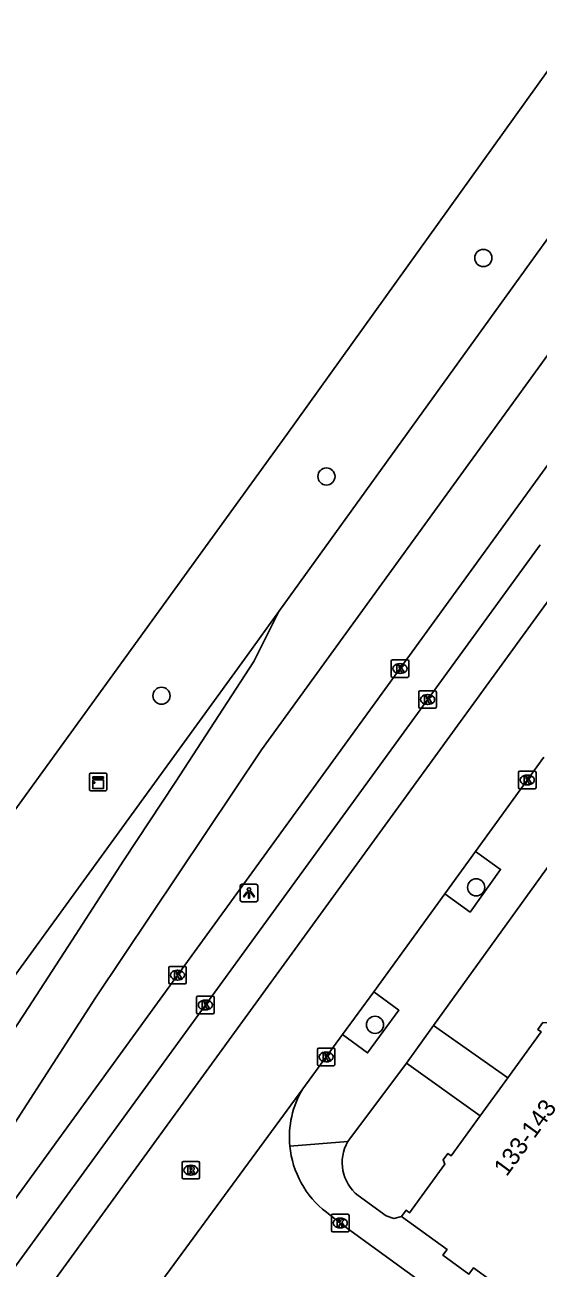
# Model space of a CAD drawing. Extents: x 160107 to 160928, y 382056 to 382918.
# Drawn here: x 160319.1 to 160348.3, y 382452.5 to 382523.3 of the extents above; entities that cross this region are included whole.
import ezdxf

# ---------------------------------------------------------------- set-up
doc = ezdxf.new("R2010")
doc.units = 0
for name, color, linetype in [('IMGEO_Boom', 7, 'Continuous'), ('IMGEO_Kast', 7, 'Continuous'), ('IMGEO_Kolk', 7, 'Continuous'), ('IMGEO_Lichtpunt', 7, 'Continuous'), ('IMGEO_Pand', 7, 'Continuous'), ('IMGEO_Pand_nummerreeks', 7, 'Continuous'), ('IMGEO_Parkeervlak_open', 7, 'Continuous'), ('IMGEO_Rijbaan_lokaal_gesloten', 7, 'Continuous'), ('IMGEO_Rijbaan_lokaal_open', 7, 'Continuous'), ('IMGEO_Rioolput', 7, 'Continuous'), ('IMGEO_Voetpad_open', 7, 'Continuous')]:
    doc.layers.add(name, color=color, linetype=linetype)

msp = doc.modelspace()

# ---------------------------------------------------------------- linework, layer by layer
at = {"layer": 'IMGEO_Boom'}
for centre in [(160345.219, 382510.057), (160336.284, 382497.608), (160326.895, 382485.115), (160344.809, 382474.198), (160339.052, 382466.369)]:
    msp.add_circle(centre, 0.489, dxfattribs=at)
at = {"layer": 'IMGEO_Kast'}
for p, q in [((160322.787, 382479.78), (160322.787, 382480.621)), ((160322.787, 382480.621), (160322.787, 382479.78)), ((160322.862, 382480.705), (160323.703, 382480.705)), ((160323.703, 382480.705), (160322.862, 382480.705)), ((160323.787, 382480.63), (160323.787, 382479.789)), ((160323.787, 382479.789), (160323.787, 382480.63)), ((160323.712, 382479.705), (160322.871, 382479.705)), ((160322.871, 382479.705), (160323.712, 382479.705))]:
    msp.add_line(p, q, dxfattribs=at)
for points in [[(160322.982, 382480.495), (160323.582, 382480.495), (160323.582, 382480.41), (160322.982, 382480.41), (160322.982, 382480.495)], [(160322.982, 382480.32), (160323.582, 382480.32), (160323.582, 382479.831), (160322.982, 382479.831), (160322.982, 382480.32)]]:
    msp.add_lwpolyline(points, dxfattribs=at)
msp.add_circle((160323.066, 382480.169), 0.0377, dxfattribs=at)
for centre, start, end in [((160322.865, 382480.627), 92.4484, 184.28452), ((160322.865, 382480.627), 92.4484, 184.28452), ((160323.709, 382480.627), 2.4484, 94.28452), ((160323.709, 382480.627), 2.4484, 94.28452), ((160322.865, 382479.783), 182.4484, 274.28452), ((160322.865, 382479.783), 182.4484, 274.28452), ((160323.709, 382479.783), 272.4484, 4.28452), ((160323.709, 382479.783), 272.4484, 4.28452)]:
    msp.add_arc(centre, 0.0779, start, end, dxfattribs=at)
at = {"layer": 'IMGEO_Kolk'}
for p, q in [((160340.049, 382487.163), (160340.901, 382487.163)), ((160339.974, 382486.237), (160339.974, 382487.089)), ((160340.462, 382486.943), (160340.487, 382486.943)), ((160340.975, 382487.089), (160340.975, 382486.237)), ((160340.901, 382486.163), (160340.049, 382486.163)), ((160340.485, 382486.383), (160340.46, 382486.383)), ((160341.543, 382484.474), (160341.543, 382485.326)), ((160341.618, 382485.4), (160342.47, 382485.4)), ((160342.031, 382485.18), (160342.056, 382485.18)), ((160342.544, 382485.326), (160342.544, 382484.474)), ((160342.47, 382484.4), (160341.618, 382484.4)), ((160342.054, 382484.62), (160342.029, 382484.62)), ((160347.292, 382480.817), (160348.144, 382480.817)), ((160347.217, 382479.891), (160347.217, 382480.743)), ((160347.705, 382480.597), (160347.73, 382480.597)), ((160348.218, 382480.743), (160348.218, 382479.891)), ((160348.144, 382479.817), (160347.292, 382479.817)), ((160347.728, 382480.037), (160347.703, 382480.037)), ((160327.305, 382468.772), (160327.305, 382469.624)), ((160327.38, 382469.698), (160328.232, 382469.698)), ((160327.793, 382469.478), (160327.818, 382469.478)), ((160328.306, 382469.624), (160328.306, 382468.772)), ((160327.816, 382468.918), (160327.791, 382468.918)), ((160328.232, 382468.698), (160327.38, 382468.698)), ((160328.966, 382467.999), (160329.818, 382467.999)), ((160328.891, 382467.073), (160328.891, 382467.925)), ((160329.379, 382467.779), (160329.404, 382467.779)), ((160329.892, 382467.925), (160329.892, 382467.073)), ((160329.818, 382466.999), (160328.966, 382466.999)), ((160329.402, 382467.219), (160329.377, 382467.219)), ((160335.77, 382464.112), (160335.77, 382464.964)), ((160335.845, 382465.038), (160336.697, 382465.038)), ((160336.258, 382464.818), (160336.283, 382464.818)), ((160336.771, 382464.964), (160336.771, 382464.112)), ((160336.697, 382464.038), (160335.845, 382464.038)), ((160336.281, 382464.258), (160336.256, 382464.258)), ((160336.569, 382454.65), (160336.569, 382455.502)), ((160336.644, 382455.576), (160337.496, 382455.576)), ((160337.057, 382455.356), (160337.082, 382455.356)), ((160337.57, 382455.502), (160337.57, 382454.65)), ((160337.496, 382454.576), (160336.644, 382454.576)), ((160337.08, 382454.796), (160337.055, 382454.796))]:
    msp.add_line(p, q, dxfattribs=at)
for points in [[(160340.049, 382487.163), (160340.901, 382487.163)], [(160339.974, 382486.237), (160339.974, 382487.089)], [(160340.295, 382486.863), (160340.418, 382486.863), (160340.418, 382486.712), (160340.548, 382486.863), (160340.712, 382486.863), (160340.566, 382486.712), (160340.719, 382486.463), (160340.567, 382486.463), (160340.482, 382486.627), (160340.418, 382486.56), (160340.418, 382486.463), (160340.295, 382486.463), (160340.295, 382486.863)], [(160340.975, 382487.089), (160340.975, 382486.237)], [(160340.901, 382486.163), (160340.049, 382486.163)], [(160341.543, 382484.474), (160341.543, 382485.326)], [(160341.618, 382485.4), (160342.47, 382485.4)], [(160341.864, 382485.1), (160341.987, 382485.1), (160341.987, 382484.949), (160342.117, 382485.1), (160342.281, 382485.1), (160342.135, 382484.949), (160342.288, 382484.7), (160342.136, 382484.7), (160342.051, 382484.864), (160341.987, 382484.797), (160341.987, 382484.7), (160341.864, 382484.7), (160341.864, 382485.1)], [(160342.544, 382485.326), (160342.544, 382484.474)], [(160342.47, 382484.4), (160341.618, 382484.4)], [(160347.292, 382480.817), (160348.144, 382480.817)], [(160347.217, 382479.891), (160347.217, 382480.743)], [(160347.538, 382480.517), (160347.661, 382480.517), (160347.661, 382480.366), (160347.791, 382480.517), (160347.955, 382480.517), (160347.809, 382480.366), (160347.962, 382480.117), (160347.81, 382480.117), (160347.725, 382480.281), (160347.661, 382480.214), (160347.661, 382480.117), (160347.538, 382480.117), (160347.538, 382480.517)], [(160348.218, 382480.743), (160348.218, 382479.891)], [(160348.144, 382479.817), (160347.292, 382479.817)], [(160327.305, 382468.772), (160327.305, 382469.624)], [(160327.38, 382469.698), (160328.232, 382469.698)], [(160328.306, 382469.624), (160328.306, 382468.772)], [(160327.626, 382469.398), (160327.749, 382469.398), (160327.749, 382469.247), (160327.879, 382469.398), (160328.043, 382469.398), (160327.897, 382469.247), (160328.05, 382468.998), (160327.898, 382468.998), (160327.813, 382469.162), (160327.749, 382469.095), (160327.749, 382468.998), (160327.626, 382468.998), (160327.626, 382469.398)], [(160328.232, 382468.698), (160327.38, 382468.698)], [(160328.966, 382467.999), (160329.818, 382467.999)], [(160328.891, 382467.073), (160328.891, 382467.925)], [(160329.212, 382467.699), (160329.335, 382467.699), (160329.335, 382467.548), (160329.465, 382467.699), (160329.629, 382467.699), (160329.483, 382467.548), (160329.636, 382467.299), (160329.484, 382467.299), (160329.399, 382467.463), (160329.335, 382467.396), (160329.335, 382467.299), (160329.212, 382467.299), (160329.212, 382467.699)], [(160329.892, 382467.925), (160329.892, 382467.073)], [(160329.818, 382466.999), (160328.966, 382466.999)], [(160335.77, 382464.112), (160335.77, 382464.964)], [(160335.845, 382465.038), (160336.697, 382465.038)], [(160336.091, 382464.738), (160336.214, 382464.738), (160336.214, 382464.587), (160336.344, 382464.738), (160336.508, 382464.738), (160336.362, 382464.587), (160336.515, 382464.338), (160336.363, 382464.338), (160336.278, 382464.502), (160336.214, 382464.435), (160336.214, 382464.338), (160336.091, 382464.338), (160336.091, 382464.738)], [(160336.771, 382464.964), (160336.771, 382464.112)], [(160336.697, 382464.038), (160335.845, 382464.038)], [(160336.569, 382454.65), (160336.569, 382455.502)], [(160336.644, 382455.576), (160337.496, 382455.576)], [(160336.89, 382455.276), (160337.013, 382455.276), (160337.013, 382455.125), (160337.143, 382455.276), (160337.307, 382455.276), (160337.161, 382455.125), (160337.314, 382454.876), (160337.162, 382454.876), (160337.077, 382455.04), (160337.013, 382454.973), (160337.013, 382454.876), (160336.89, 382454.876), (160336.89, 382455.276)], [(160337.57, 382455.502), (160337.57, 382454.65)], [(160337.496, 382454.576), (160336.644, 382454.576)]]:
    msp.add_lwpolyline(points, dxfattribs=at)
for centre, start, end in [((160340.051, 382487.087), 91.55205, 178.44795), ((160340.051, 382487.087), 91.55205, 178.44795), ((160340.899, 382487.087), 1.55205, 88.44795), ((160340.899, 382487.087), 1.55205, 88.44795), ((160340.051, 382486.239), 181.55205, 268.44795), ((160340.051, 382486.239), 181.55205, 268.44795), ((160340.899, 382486.239), 271.55205, 358.44795), ((160340.899, 382486.239), 271.55205, 358.44795), ((160341.62, 382485.324), 91.55205, 178.44795), ((160341.62, 382485.324), 91.55205, 178.44795), ((160342.468, 382485.324), 1.55205, 88.44795), ((160342.468, 382485.324), 1.55205, 88.44795), ((160341.62, 382484.476), 181.55205, 268.44795), ((160341.62, 382484.476), 181.55205, 268.44795), ((160342.468, 382484.476), 271.55205, 358.44795), ((160342.468, 382484.476), 271.55205, 358.44795), ((160347.294, 382480.741), 91.55205, 178.44795), ((160347.294, 382480.741), 91.55205, 178.44795), ((160348.142, 382480.741), 1.55205, 88.44795), ((160348.142, 382480.741), 1.55205, 88.44795), ((160347.294, 382479.893), 181.55205, 268.44795), ((160347.294, 382479.893), 181.55205, 268.44795), ((160348.142, 382479.893), 271.55205, 358.44795), ((160348.142, 382479.893), 271.55205, 358.44795), ((160327.382, 382469.622), 91.55205, 178.44795), ((160327.382, 382469.622), 91.55205, 178.44795), ((160328.23, 382469.622), 1.55205, 88.44795), ((160328.23, 382469.622), 1.55205, 88.44795), ((160327.382, 382468.774), 181.55205, 268.44795), ((160327.382, 382468.774), 181.55205, 268.44795), ((160328.23, 382468.774), 271.55205, 358.44795), ((160328.23, 382468.774), 271.55205, 358.44795), ((160328.968, 382467.923), 91.55205, 178.44795), ((160328.968, 382467.923), 91.55205, 178.44795), ((160329.816, 382467.923), 1.55205, 88.44795), ((160329.816, 382467.923), 1.55205, 88.44795), ((160328.968, 382467.075), 181.55205, 268.44795), ((160328.968, 382467.075), 181.55205, 268.44795), ((160329.816, 382467.075), 271.55205, 358.44795), ((160329.816, 382467.075), 271.55205, 358.44795), ((160335.847, 382464.962), 91.55205, 178.44795), ((160335.847, 382464.962), 91.55205, 178.44795), ((160336.695, 382464.962), 1.55205, 88.44795), ((160336.695, 382464.962), 1.55205, 88.44795), ((160335.847, 382464.114), 181.55205, 268.44795), ((160335.847, 382464.114), 181.55205, 268.44795), ((160336.695, 382464.114), 271.55205, 358.44795), ((160336.695, 382464.114), 271.55205, 358.44795), ((160336.646, 382455.5), 91.55205, 178.44795), ((160336.646, 382455.5), 91.55205, 178.44795), ((160337.494, 382455.5), 1.55205, 88.44795), ((160337.494, 382455.5), 1.55205, 88.44795), ((160336.646, 382454.652), 181.55205, 268.44795), ((160336.646, 382454.652), 181.55205, 268.44795), ((160337.494, 382454.652), 271.55205, 358.44795), ((160337.494, 382454.652), 271.55205, 358.44795)]:
    msp.add_arc(centre, 0.0765, start, end, dxfattribs=at)
for centre, major_axis, ratio, start_param, end_param in [((160340.461, 382486.663), (-0.387, 0.002), 0.722429, 4.712389, 7.853982), ((160340.486, 382486.663), (-0.39, 0.002), 0.717154, 1.570796, 4.712389), ((160342.03, 382484.9), (-0.387, 0.002), 0.722429, 4.712389, 7.853982), ((160342.055, 382484.9), (-0.39, 0.002), 0.717154, 1.570796, 4.712389), ((160347.704, 382480.317), (-0.387, 0.002), 0.722429, 4.712389, 7.853982), ((160347.729, 382480.317), (-0.39, 0.002), 0.717154, 1.570796, 4.712389), ((160327.792, 382469.198), (-0.387, 0.002), 0.722429, 4.712389, 7.853982), ((160327.817, 382469.198), (-0.39, 0.002), 0.717154, 1.570796, 4.712389), ((160329.378, 382467.499), (-0.387, 0.002), 0.722429, 4.712389, 7.853982), ((160329.403, 382467.499), (-0.39, 0.002), 0.717154, 1.570796, 4.712389), ((160336.257, 382464.538), (-0.387, 0.002), 0.722429, 4.712389, 7.853982), ((160336.282, 382464.538), (-0.39, 0.002), 0.717154, 1.570796, 4.712389), ((160337.056, 382455.076), (-0.387, 0.002), 0.722429, 4.712389, 7.853982), ((160337.081, 382455.076), (-0.39, 0.002), 0.717154, 1.570796, 4.712389)]:
    msp.add_ellipse(centre, major_axis=major_axis, ratio=ratio, start_param=start_param, end_param=end_param, dxfattribs=at)
at = {"layer": 'IMGEO_Lichtpunt'}
for p, q in [((160332.28, 382474.378), (160331.472, 382474.378)), ((160332.28, 382474.378), (160331.472, 382474.378)), ((160331.378, 382474.283), (160331.378, 382473.476)), ((160331.378, 382474.283), (160331.378, 382473.476)), ((160332.374, 382473.476), (160332.374, 382474.283)), ((160332.374, 382473.476), (160332.374, 382474.283)), ((160331.472, 382473.382), (160332.28, 382473.382)), ((160331.472, 382473.382), (160332.28, 382473.382))]:
    msp.add_line(p, q, dxfattribs=at)
for points in [[(160331.752, 382473.947), (160331.791, 382473.919), (160331.603, 382473.657), (160331.565, 382473.684), (160331.752, 382473.947)], [(160331.854, 382473.899), (160331.901, 382473.899), (160331.901, 382473.577), (160331.854, 382473.577), (160331.854, 382473.899)], [(160331.964, 382473.919), (160332.002, 382473.946), (160332.189, 382473.684), (160332.15, 382473.656), (160331.964, 382473.919)]]:
    msp.add_lwpolyline(points, dxfattribs=at)
msp.add_circle((160331.877, 382474.081), 0.0994, dxfattribs=at)
for centre, start, end in [((160331.472, 382474.283), 90, 180), ((160331.472, 382474.283), 90, 180), ((160332.28, 382474.283), 0, 90), ((160332.28, 382474.283), 0, 90), ((160331.472, 382473.476), 180, 270), ((160331.472, 382473.476), 180, 270), ((160332.28, 382473.476), 270, 0), ((160332.28, 382473.476), 270, 360)]:
    msp.add_arc(centre, 0.0946, start, end, dxfattribs=at)
at = {"layer": 'IMGEO_Pand'}
for points in [[(160346.611, 382463.339), (160348.514, 382465.958), (160348.313, 382466.104), (160348.607, 382466.508), (160348.902, 382466.477), (160351.087, 382469.484)], [(160346.611, 382463.339), (160345.039, 382461.175)], [(160340.556, 382455.444), (160340.819, 382455.805), (160341.015, 382455.663), (160343.032, 382458.437), (160342.93, 382458.666), (160343.202, 382459.041), (160343.389, 382458.905), (160345.039, 382461.175)], [(160348.989, 382449.382), (160344.664, 382452.524), (160344.401, 382452.162), (160342.917, 382453.24), (160343.15, 382453.56), (160340.556, 382455.444)]]:
    msp.add_lwpolyline(points, dxfattribs=at)
at = {"layer": 'IMGEO_Parkeervlak_open'}
msp.add_lwpolyline([(160295.236, 382420.526), (160348.458, 382493.72)], dxfattribs=at)
at = {"layer": 'IMGEO_Rijbaan_lokaal_gesloten'}
for points in [[(160303.993, 382458.495), (160334.031, 382500), (160373.641, 382555.266), (160389.209, 382576.919), (160398.471, 382590.627), (160403.641, 382598.364), (160407.474, 382604.206)], [(160415.166, 382598.537), (160400.321, 382579.753), (160397.517, 382576.229), (160381.053, 382555.682), (160359.615, 382526.075), (160333.573, 382489.91)], [(160279.56, 382400.188), (160301.652, 382434.38), (160309.697, 382447.037), (160313.151, 382452.427), (160316.257, 382457.272), (160323.13, 382467.898), (160332.581, 382482.04), (160349.295, 382505.089), (160381.863, 382549.702), (160400.607, 382574.392), (160417.871, 382596.453)], [(160402.251, 382570.369), (160401.769, 382569.723), (160399.985, 382567.333), (160395.724, 382561.753), (160386.921, 382550.786), (160384.016, 382546.8), (160354.986, 382506.975), (160353.792, 382505.333), (160350.149, 382500), (160307.841, 382441.68), (160294.004, 382421.442)], [(160333.573, 382489.91), (160331.775, 382487.414), (160308.576, 382455.458)], [(160311.752, 382455.817), (160312.102, 382456.275), (160314.513, 382460.053), (160319.073, 382466.967), (160321.808, 382471.193), (160324.748, 382475.739), (160327.672, 382480.181), (160332.152, 382487.058), (160333.573, 382489.91)]]:
    msp.add_lwpolyline(points, dxfattribs=at)
at = {"layer": 'IMGEO_Rijbaan_lokaal_open'}
for points in [[(160350.285, 382492.403), (160294.103, 382415.076)], [(160348.665, 382481.623), (160344.768, 382476.248)], [(160343.019, 382473.833), (160344.768, 382476.248)], [(160343.019, 382473.833), (160338.98, 382468.255)], [(160337.209, 382465.81), (160338.98, 382468.255)], [(160337.209, 382465.81), (160334.935, 382462.721)], [(160334.935, 382462.721), (160324.923, 382449.066), (160324.87, 382448.973)], [(160336.283, 382455.687), (160337.07, 382455.076), (160357.942, 382439.895)]]:
    msp.add_lwpolyline(points, dxfattribs=at)
for centre, start, end in [((160339.576, 382459.963), 149.27507, 185.38505), ((160339.576, 382459.966), 185.41596, 232.41666)]:
    msp.add_arc(centre, 5.399, start, end, dxfattribs=at)
at = {"layer": 'IMGEO_Rioolput'}
for p, q in [((160328.063, 382457.66), (160328.063, 382458.512)), ((160328.138, 382458.586), (160328.99, 382458.586)), ((160328.551, 382458.366), (160328.576, 382458.366)), ((160329.064, 382458.512), (160329.064, 382457.66)), ((160328.99, 382457.586), (160328.138, 382457.586)), ((160328.574, 382457.806), (160328.549, 382457.806))]:
    msp.add_line(p, q, dxfattribs=at)
for points in [[(160328.063, 382457.66), (160328.063, 382458.512)], [(160328.138, 382458.586), (160328.99, 382458.586)], [(160328.652, 382458.284), (160328.4, 382458.286), (160328.4, 382457.886)], [(160328.578, 382458.205), (160328.524, 382458.205), (160328.524, 382458.124)], [(160328.524, 382458.124), (160328.576, 382458.124)], [(160329.064, 382458.512), (160329.064, 382457.66)], [(160328.99, 382457.586), (160328.138, 382457.586)], [(160328.4, 382457.886), (160328.524, 382457.886), (160328.524, 382458.048), (160328.535, 382458.048)], [(160328.582, 382458.019), (160328.653, 382457.886), (160328.793, 382457.886), (160328.728, 382458.012)]]:
    msp.add_lwpolyline(points, dxfattribs=at)
for centre, radius, start, end in [((160328.14, 382458.51), 0.0765, 91.55205, 178.44795), ((160328.14, 382458.51), 0.0765, 91.55205, 178.44795), ((160328.56, 382458.313), 0.19, 274.7715, 282.96867), ((160328.584, 382458.109), 0.0964, 77.00612, 93.18647), ((160328.598, 382458.166), 0.0378, 276.66336, 79.67722), ((160328.651, 382458.174), 0.109, 350.36119, 89.41601), ((160328.649, 382458.174), 0.112, 277.58423, 350.98172), ((160328.988, 382458.51), 0.0765, 1.55205, 88.44795), ((160328.988, 382458.51), 0.0765, 1.55205, 88.44795), ((160328.14, 382457.662), 0.0765, 181.55205, 268.44795), ((160328.14, 382457.662), 0.0765, 181.55205, 268.44795), ((160328.534, 382457.995), 0.0533, 26.02933, 88.69889), ((160328.633, 382457.959), 0.108, 29.51342, 73.79051), ((160328.988, 382457.662), 0.0765, 271.55205, 358.44795), ((160328.988, 382457.662), 0.0765, 271.55205, 358.44795)]:
    msp.add_arc(centre, radius, start, end, dxfattribs=at)
for centre, major_axis, ratio, start_param, end_param in [((160328.55, 382458.086), (-0.387, 0.002), 0.722429, 4.712389, 7.853982), ((160328.575, 382458.086), (-0.39, 0.002), 0.717154, 1.570796, 4.712389)]:
    msp.add_ellipse(centre, major_axis=major_axis, ratio=ratio, start_param=start_param, end_param=end_param, dxfattribs=at)
at = {"layer": 'IMGEO_Voetpad_open'}
for points in [[(160342.386, 382466.333), (160351.231, 382478.6)], [(160344.768, 382476.248), (160346.205, 382475.217), (160344.467, 382472.794), (160343.019, 382473.833)], [(160338.98, 382468.255), (160340.415, 382467.201), (160338.628, 382464.768), (160337.209, 382465.81)], [(160340.837, 382464.175), (160342.386, 382466.333)], [(160342.386, 382466.333), (160346.611, 382463.339)], [(160337.5, 382459.717), (160340.837, 382464.175)], [(160345.039, 382461.175), (160340.837, 382464.175)], [(160337.5, 382459.717), (160334.201, 382459.456)], [(160340.556, 382455.444), (160340.115, 382455.34), (160339.683, 382455.479), (160338.087, 382456.64)]]:
    msp.add_lwpolyline(points, dxfattribs=at)
msp.add_arc((160339.591, 382458.521), 2.409, 150.23985, 231.36125, dxfattribs=at)

# ---------------------------------------------------------------- texts
at = {"layer": 'IMGEO_Pand_nummerreeks'}
msp.add_text('133-143', height=1, rotation=53.91533, dxfattribs=at).set_placement((160346.543, 382457.679))

doc.saveas('drawing.dxf')
